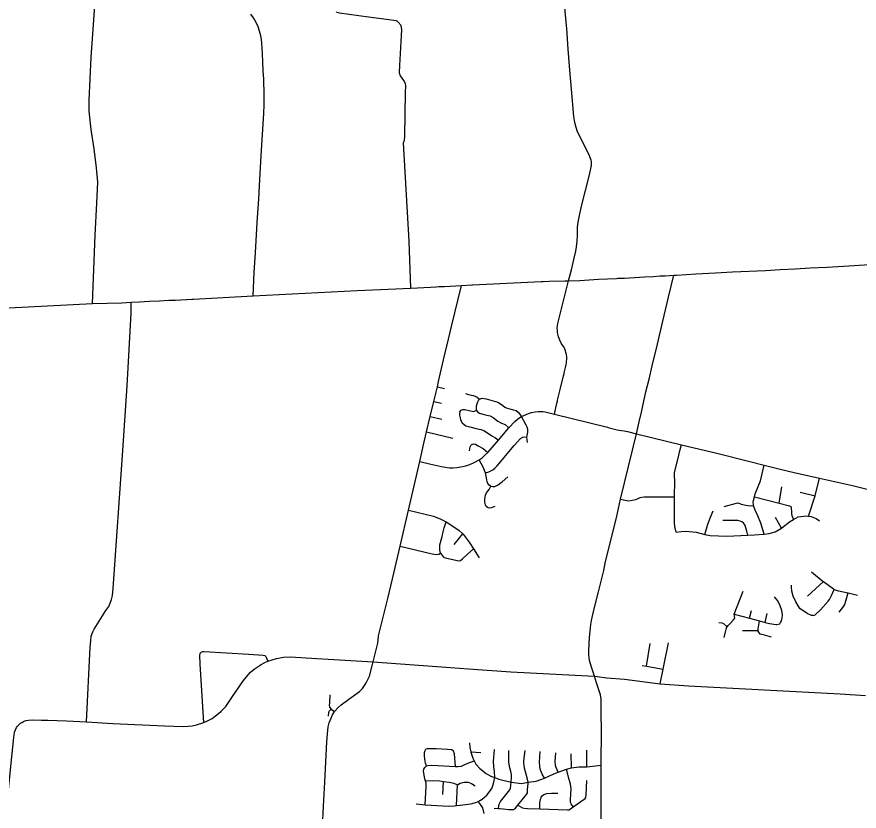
# Model space of a CAD drawing. Extents: x 1755200 to 1902939, y 644115 to 788070.
# Drawn here: x 1776912 to 1792682, y 701476 to 716346 of the extents above; entities that cross this region are included whole.
import ezdxf

# ---------------------------------------------------------------- set-up
doc = ezdxf.new("R2010")
doc.units = 0
for name, color, linetype in [('GM_X_City_Street', 7, 'Continuous'), ('GM_X_County_Road', 7, 'Continuous'), ('GM_X_Township_Road', 7, 'Continuous'), ('GM_X_US_Route', 7, 'Continuous')]:
    doc.layers.add(name, color=color, linetype=linetype)

msp = doc.modelspace()

# ---------------------------------------------------------------- linework, layer by layer
at = {"layer": 'GM_X_City_Street'}
for points in [[(1781517, 715501), (1781510, 715654), (1781496, 715852), (1781490, 715925), (1781480, 715988), (1781457, 716081), (1781432, 716160), (1781395, 716238), (1781345, 716326), (1781294, 716396)], [(1784287, 711268), (1784257, 712144), (1784154, 713990), (1784169, 714040), (1784177, 714106), (1784191, 714939), (1784196, 715048), (1784189, 715097), (1784160, 715152), (1784098, 715241), (1784082, 715270), (1784077, 715304), (1784083, 715438), (1784109, 715887), (1784118, 716104), (1784106, 716186), (1784052, 716249), (1784033, 716263), (1784011, 716269), (1783831, 716296), (1783496, 716342), (1782951, 716412), (1782905, 716430), (1782898, 716443)], [(1787640, 713729), (1787488, 714037), (1787411, 714192), (1787386, 714274), (1787360, 714371), (1787343, 714480), (1787294, 714990), (1787265, 715350), (1787234, 715741), (1787207, 716125), (1787195, 716249)], [(1781455, 713182), (1781488, 713748), (1781538, 714534), (1781542, 714696), (1781544, 714888), (1781533, 715178), (1781524, 715335), (1781517, 715501)], [(1785049, 710546), (1785235, 711317)], [(1787032, 710482), (1787030, 710515), (1787034, 710565), (1787040, 710606), (1787240, 711405)], [(1787183, 710093), (1787182, 710095), (1787169, 710128), (1787144, 710174), (1787104, 710239), (1787077, 710292), (1787065, 710324), (1787054, 710355), (1787044, 710385), (1787035, 710438), (1787032, 710477), (1787032, 710482)], [(1787160, 709680), (1787185, 709783), (1787197, 709838), (1787202, 709865), (1787206, 709896), (1787209, 709934), (1787209, 709954), (1787208, 709976), (1787201, 710026), (1787193, 710060), (1787183, 710093)], [(1787087, 709372), (1787092, 709392), (1787148, 709628)], [(1787148, 709628), (1787158, 709669), (1787160, 709680)], [(1784786, 709417), (1784917, 709391)], [(1785314, 709292), (1785371, 709277), (1785458, 709256), (1785492, 709247), (1785533, 709227), (1785572, 709187)], [(1787037, 709167), (1787087, 709372)], [(1784720, 709143), (1784865, 709115)], [(1785519, 708979), (1785521, 709062), (1785542, 709138), (1785554, 709163), (1785572, 709187), (1785623, 709208), (1785659, 709204), (1785696, 709194), (1785744, 709182), (1785915, 709135), (1785969, 709103), (1786013, 709067), (1786048, 709040), (1786089, 709021), (1786143, 709005), (1786204, 708991), (1786262, 708974), (1786295, 708943), (1786358, 708862)], [(1786977, 708910), (1787025, 709116)], [(1787025, 709116), (1787033, 709150), (1787037, 709167)], [(1784454, 708023), (1784640, 707979), (1784860, 707928), (1784931, 707915), (1785014, 707906), (1785073, 707905), (1785150, 707910), (1785225, 707919), (1785317, 707942), (1785393, 707967), (1785472, 708002), (1785566, 708055), (1785621, 708093), (1785666, 708132), (1785727, 708191), (1785927, 708419), (1786125, 708655), (1786234, 708771), (1786284, 708816), (1786312, 708836), (1786358, 708862), (1786403, 708885), (1786446, 708904), (1786490, 708922), (1786550, 708938), (1786616, 708951), (1786671, 708956), (1786710, 708958), (1786757, 708956), (1786804, 708949), (1786852, 708941), (1786977, 708910)], [(1785207, 708953), (1785202, 708920), (1785202, 708889), (1785209, 708839), (1785218, 708800), (1785247, 708748), (1785318, 708692), (1785392, 708671), (1785514, 708642), (1785596, 708622), (1785666, 708596), (1785807, 708501), (1785873, 708464), (1785927, 708419)], [(1785207, 708953), (1785229, 708981), (1785265, 708996), (1785302, 708995), (1785407, 708968), (1785465, 708959), (1785494, 708969), (1785519, 708979), (1785545, 708945), (1785575, 708926), (1785638, 708910), (1785714, 708892), (1785771, 708876), (1785831, 708846), (1785917, 708777), (1785988, 708739), (1786054, 708712), (1786125, 708655)], [(1786977, 708910), (1787310, 708825), (1787970, 708662), (1788000, 708654)], [(1784652, 708862), (1784871, 708814)], [(1786471, 708379), (1786462, 708475), (1786482, 708569), (1786480, 708623), (1786467, 708666), (1786446, 708704), (1786358, 708862)], [(1787684, 705101), (1787723, 705262), (1787800, 705581), (1787899, 705984), (1787936, 706152), (1788137, 706970), (1788214, 707314), (1788515, 708542), (1788565, 708767)], [(1788000, 708654), (1788149, 708617), (1788227, 708601), (1788281, 708596), (1788342, 708586), (1788515, 708542)], [(1784582, 708575), (1785076, 708457)], [(1785686, 707809), (1785750, 707829), (1785821, 707863), (1785859, 707895), (1785906, 707943), (1786225, 708319), (1786344, 708451), (1786379, 708478), (1786413, 708483), (1786462, 708475)], [(1788515, 708542), (1789354, 708333), (1790016, 708175), (1790633, 708023), (1790901, 707956), (1791177, 707887), (1791463, 707818), (1791938, 707710), (1792555, 707570), (1792909, 707485), (1793091, 707442), (1793349, 707379), (1793470, 707354), (1794021, 707229), (1794980, 707005), (1794985, 707004)], [(1783855, 705455), (1783920, 705718), (1784088, 706438), (1784243, 707109), (1784454, 708023), (1784538, 708387)], [(1785385, 708221), (1785393, 708261), (1785398, 708294), (1785409, 708320), (1785430, 708341), (1785467, 708353), (1785500, 708345), (1785552, 708318), (1785641, 708264), (1785727, 708191)], [(1789254, 706696), (1789231, 706806), (1789222, 706874), (1789226, 707359), (1789229, 707662), (1789226, 707751), (1789228, 707814), (1789279, 708036), (1789330, 708249), (1789354, 708333)], [(1785787, 707557), (1785757, 707579), (1785728, 707611), (1785715, 707639), (1785709, 707677), (1785700, 707745), (1785686, 707809), (1785670, 707853), (1785645, 707913), (1785566, 708055)], [(1790907, 706664), (1790842, 706866), (1790786, 707007), (1790737, 707108), (1790708, 707177), (1790704, 707199), (1790702, 707211), (1790697, 707259), (1790706, 707293), (1790721, 707358), (1790735, 707415), (1790835, 707658), (1790901, 707956)], [(1785787, 707557), (1785824, 707554), (1785859, 707556), (1785912, 707578), (1785998, 707638), (1786105, 707732)], [(1791734, 706998), (1791861, 707379), (1791938, 707710)], [(1785862, 707180), (1785790, 707153), (1785755, 707149), (1785725, 707161), (1785700, 707180), (1785687, 707212), (1785674, 707262), (1785672, 707318), (1785688, 707393), (1785708, 707434), (1785756, 707497), (1785787, 707557)], [(1791186, 707239), (1791236, 707549)], [(1788214, 707314), (1788304, 707298), (1788363, 707287), (1788433, 707295), (1788501, 707312), (1788545, 707330), (1788582, 707346), (1788614, 707353), (1788657, 707359), (1788921, 707359), (1789226, 707359)], [(1790721, 707358), (1791186, 707239), (1791379, 707190), (1791405, 707179), (1791409, 707165), (1791416, 707069), (1791413, 707039), (1791425, 707009), (1791455, 706937)], [(1791577, 707445), (1791861, 707379)], [(1790153, 707182), (1790386, 707243), (1790420, 707245), (1790474, 707224), (1790558, 707203), (1790602, 707196), (1790658, 707193), (1790704, 707199)], [(1784243, 707109), (1784712, 706998), (1784853, 706945), (1784947, 706892), (1785018, 706851), (1785195, 706730), (1785263, 706668), (1785270, 706661), (1785380, 706513), (1785459, 706389), (1785570, 706216)], [(1789792, 706657), (1789850, 706847), (1789898, 706981), (1789947, 707095)], [(1784846, 706306), (1784833, 706370), (1784830, 706418), (1784834, 706461), (1784873, 706618), (1784894, 706706), (1784911, 706780), (1784947, 706892)], [(1789254, 706696), (1789351, 706713), (1789425, 706717), (1789503, 706714), (1789633, 706698), (1789792, 706657), (1789891, 706638), (1790205, 706622), (1790597, 706641), (1790725, 706647), (1790907, 706664), (1790996, 706672), (1791110, 706708), (1791228, 706772), (1791235, 706777), (1791377, 706893), (1791455, 706937), (1791539, 706985), (1791694, 707005), (1791734, 706998), (1791783, 706990), (1791879, 706957), (1791941, 706910)], [(1790597, 706641), (1790581, 706717), (1790551, 706824), (1790519, 706872), (1790488, 706891), (1790456, 706907), (1790412, 706920), (1790328, 706919), (1790131, 706916)], [(1791228, 706772), (1791118, 706973)], [(1785097, 706465), (1785263, 706668)], [(1784088, 706438), (1784690, 706295), (1784764, 706279), (1784812, 706284), (1784846, 706306)], [(1784846, 706306), (1784903, 706231), (1784931, 706217), (1785185, 706163), (1785217, 706171), (1785258, 706200), (1785343, 706279), (1785459, 706389)], [(1791793, 705955), (1792011, 705778), (1792015, 705775), (1792200, 705637), (1792212, 705628), (1792227, 705618), (1792293, 705601), (1792477, 705560), (1792649, 705520)], [(1791713, 705501), (1792015, 705775)], [(1790155, 704728), (1790199, 704905), (1790213, 704928), (1790229, 704954), (1790275, 704998), (1790326, 705049), (1790357, 705087), (1790343, 705162), (1790512, 705592)], [(1791820, 705136), (1791788, 705137), (1791706, 705178), (1791571, 705272), (1791497, 705395), (1791448, 705500), (1791423, 705591), (1791416, 705667), (1791417, 705709)], [(1791820, 705136), (1791838, 705144), (1791856, 705152), (1791956, 705245), (1792102, 705405), (1792129, 705439), (1792166, 705511), (1792212, 705628)], [(1791197, 704984), (1791211, 705006), (1791227, 705036), (1791240, 705086), (1791247, 705154), (1791232, 705232), (1791203, 705321), (1791158, 705412), (1791097, 705491)], [(1792310, 705200), (1792394, 705311), (1792412, 705345), (1792427, 705391), (1792477, 705560)], [(1790343, 705162), (1790632, 705087), (1790817, 705038), (1790924, 705010), (1791006, 704989), (1791128, 704969), (1791142, 704969), (1791197, 704984)], [(1790632, 705087), (1790667, 705232)], [(1790924, 705010), (1790963, 705178)], [(1787727, 704005), (1787663, 704191), (1787634, 704294), (1787627, 704356), (1787624, 704398), (1787623, 704486), (1787636, 704727), (1787651, 704905), (1787658, 704972), (1787670, 705042), (1787684, 705101)], [(1790054, 705005), (1790111, 705002), (1790142, 704986), (1790213, 704928)], [(1791044, 704735), (1790909, 704772), (1790832, 704789), (1790817, 704805), (1790793, 704843), (1790793, 704858), (1790794, 704888), (1790817, 705038)], [(1790499, 704859), (1790793, 704858)], [(1788701, 704190), (1788771, 704613)], [(1788959, 703862), (1789013, 704133), (1789112, 704625)], [(1780737, 703350), (1780757, 703367), (1780824, 703436), (1780926, 703583), (1781033, 703743), (1781155, 703921), (1781211, 703993), (1781285, 704076), (1781354, 704136), (1781484, 704221), (1781557, 704259), (1781613, 704284), (1781775, 704333), (1781906, 704361), (1782028, 704367), (1782527, 704336)], [(1781254, 704413), (1781526, 704397), (1781554, 704388), (1781571, 704373), (1781613, 704284)], [(1783452, 703876), (1783480, 703925), (1783516, 704002), (1783572, 704221)], [(1788621, 704204), (1788701, 704190), (1789013, 704133)], [(1785367, 704138), (1785369, 704138), (1786158, 704082), (1787727, 704005), (1787779, 703998)], [(1782710, 702650), (1782717, 702781), (1782728, 702926), (1782743, 703056), (1782761, 703132), (1782788, 703201), (1782824, 703276), (1782860, 703339), (1782929, 703415), (1782985, 703467), (1783125, 703571), (1783326, 703716), (1783383, 703775), (1783434, 703844), (1783452, 703876)], [(1787855, 703286), (1787854, 703495), (1787849, 703571), (1787837, 703651), (1787816, 703731), (1787766, 703880), (1787727, 704005)], [(1787779, 703998), (1787960, 703973), (1788286, 703945), (1788959, 703862), (1789488, 703824), (1792326, 703669), (1792799, 703642)], [(1782763, 703500), (1782763, 703499), (1782759, 703463), (1782765, 703424), (1782797, 703386), (1782860, 703339)], [(1787860, 699018), (1787858, 699597), (1787860, 700358), (1787857, 700738), (1787852, 701242), (1787854, 701665), (1787855, 702336), (1787857, 703006), (1787855, 703286)], [(1785388, 702757), (1785391, 702669), (1785410, 702587), (1785412, 702577), (1785449, 702466), (1785475, 702418), (1785507, 702357), (1785580, 702272), (1785697, 702180), (1785787, 702133), (1785863, 702103), (1785934, 702074), (1786166, 702021), (1786358, 701993), (1786484, 702017), (1786635, 702035), (1786789, 702094), (1786968, 702177), (1787044, 702206), (1787203, 702263), (1787295, 702286), (1787436, 702303), (1787585, 702306), (1787855, 702336)], [(1784579, 702325), (1784562, 702377), (1784548, 702446), (1784543, 702516), (1784546, 702572), (1784555, 702614), (1784571, 702634)], [(1785126, 702313), (1785103, 702547), (1785086, 702599), (1785056, 702621), (1784972, 702629), (1784770, 702641), (1784595, 702640), (1784571, 702634)], [(1785863, 702103), (1785856, 702220), (1785841, 702304), (1785837, 702411), (1785840, 702483), (1785854, 702629)], [(1786159, 701955), (1786159, 701956), (1786161, 701967), (1786166, 702021), (1786173, 702105), (1786172, 702155), (1786164, 702196), (1786141, 702288), (1786125, 702391), (1786122, 702461), (1786124, 702613)], [(1786483, 701991), (1786484, 702017), (1786473, 702075), (1786437, 702212), (1786418, 702279), (1786409, 702337), (1786405, 702377), (1786402, 702415), (1786426, 702609)], [(1786789, 702094), (1786747, 702170), (1786712, 702263), (1786701, 702317), (1786700, 702391), (1786711, 702591)], [(1787585, 702306), (1787583, 702618)], [(1785410, 702587), (1785600, 702574)], [(1787044, 702206), (1787009, 702291), (1786996, 702333), (1786993, 702405), (1787005, 702565)], [(1787295, 702286), (1787289, 702548)], [(1784559, 701597), (1784578, 701942), (1784574, 702002), (1784563, 702044), (1784553, 702081), (1784527, 702224), (1784534, 702262), (1784550, 702293), (1784579, 702325)], [(1784579, 702325), (1784609, 702331), (1784681, 702334), (1785126, 702313), (1785166, 702311), (1785234, 702318), (1785288, 702340), (1785357, 702371), (1785475, 702418)], [(1787330, 701557), (1787288, 701611), (1787281, 701639), (1787278, 701694), (1787283, 701794), (1787288, 701902), (1787275, 701980), (1787253, 702067), (1787203, 702263)], [(1782635, 701183), (1782651, 701570), (1782676, 702021)], [(1784387, 701610), (1784559, 701597), (1784887, 701573), (1785001, 701572), (1785108, 701576), (1785144, 701580), (1785210, 701587), (1785411, 701610), (1785525, 701645), (1785551, 701659), (1785626, 701700), (1785714, 701777), (1785773, 701858), (1785810, 701914), (1785839, 701994), (1785863, 702103)], [(1784563, 702044), (1784707, 702049), (1784830, 702041), (1784898, 702033), (1785008, 702021), (1785093, 701997), (1785165, 701966)], [(1784888, 701790), (1784898, 702033)], [(1785144, 701580), (1785165, 701966)], [(1785165, 701966), (1785210, 701998), (1785288, 702021), (1785360, 702020), (1785422, 701995), (1785494, 701950)], [(1785955, 701523), (1785956, 701523), (1786019, 701516), (1786125, 701509), (1786193, 701506), (1786213, 701507), (1786247, 701533), (1786293, 701588), (1786455, 701787), (1786472, 701821), (1786475, 701881), (1786483, 701991), (1786483, 701991)], [(1787330, 701557), (1787552, 701710), (1787567, 701732), (1787573, 701784), (1787585, 702052)], [(1785929, 701526), (1785935, 701577), (1785944, 701605), (1785970, 701657), (1786140, 701877), (1786152, 701909), (1786159, 701955)], [(1786704, 701517), (1786706, 701631), (1786716, 701691), (1786729, 701735), (1786745, 701761), (1786778, 701789), (1786836, 701806), (1786925, 701813), (1787041, 701811)], [(1785663, 701434), (1785634, 701537), (1785581, 701622), (1785551, 701659)], [(1785851, 701534), (1785929, 701526), (1785955, 701523)], [(1786293, 701588), (1786380, 701539), (1786410, 701531), (1786470, 701526), (1786704, 701517), (1787219, 701498), (1787245, 701498), (1787279, 701517), (1787330, 701557)]]:
    msp.add_lwpolyline(points, dxfattribs=at)
at = {"layer": 'GM_X_County_Road'}
for points in [[(1787195, 716249), (1787089, 717411), (1787053, 717569), (1787002, 717704), (1786965, 717790), (1786881, 717920), (1786742, 718112), (1786597, 718293), (1786518, 718417), (1786476, 718502), (1786436, 718596), (1786382, 718773), (1786377, 718800)], [(1778328, 710978), (1778377, 712260), (1778410, 712855), (1778426, 713251), (1778403, 713518), (1778357, 713873), (1778305, 714235), (1778267, 714578), (1778265, 714786), (1778304, 715585), (1778382, 716739), (1778383, 716752)], [(1787240, 711405), (1787296, 711607), (1787346, 711831), (1787379, 711960), (1787391, 712043), (1787405, 712147), (1787411, 712259), (1787409, 712411), (1787421, 712504), (1787445, 712626), (1787490, 712825), (1787626, 713365), (1787669, 713565), (1787669, 713636), (1787664, 713665), (1787655, 713695), (1787641, 713727), (1787640, 713729)], [(1781338, 711126), (1781357, 711559), (1781380, 711930), (1781413, 712499), (1781441, 712942), (1781455, 713182)], [(1788565, 708767), (1788605, 708943), (1788687, 709324), (1788748, 709562), (1788810, 709815), (1788905, 710221), (1789007, 710651), (1789115, 711099), (1789210, 711507)], [(1778217, 703150), (1778284, 704546), (1778294, 704667), (1778306, 704753), (1778332, 704830), (1778358, 704883), (1778580, 705231), (1778632, 705307), (1778662, 705369), (1778684, 705438), (1778703, 705516), (1778713, 705641), (1778899, 708229), (1778976, 709441), (1779055, 710801), (1779050, 711004)], [(1784963, 710187), (1784967, 710205), (1785049, 710546)], [(1784809, 709517), (1784903, 709928), (1784963, 710187)], [(1784538, 708387), (1784582, 708575), (1784652, 708862), (1784720, 709143), (1784786, 709417), (1784809, 709517)], [(1783680, 704737), (1783682, 704760), (1783732, 704957), (1783855, 705455)], [(1783572, 704221), (1783585, 704272), (1783671, 704620), (1783680, 704737)], [(1782527, 704336), (1782844, 704317)], [(1782844, 704317), (1783585, 704272)], [(1783585, 704272), (1785032, 704162), (1785367, 704138)], [(1778217, 703150), (1778707, 703117), (1779677, 703072), (1780034, 703060), (1780117, 703064), (1780193, 703073), (1780276, 703092), (1780412, 703137), (1780483, 703167), (1780567, 703213), (1780631, 703259), (1780689, 703305), (1780737, 703350)], [(1776685, 701171), (1776719, 701507), (1776818, 702492), (1776856, 702853), (1776869, 702957), (1776884, 703001), (1776904, 703039), (1776926, 703068), (1776954, 703101), (1776979, 703122), (1777002, 703137), (1777038, 703156), (1777081, 703171), (1777131, 703182), (1777204, 703183), (1777371, 703181)], [(1777371, 703181), (1777491, 703179), (1777842, 703168), (1778217, 703150)], [(1782676, 702021), (1782710, 702650)]]:
    msp.add_lwpolyline(points, dxfattribs=at)
at = {"layer": 'GM_X_Township_Road'}
for points in [[(1780412, 703137), (1780345, 704225), (1780336, 704395), (1780342, 704422), (1780350, 704438), (1780364, 704449), (1780375, 704458), (1780392, 704462), (1780416, 704463), (1781254, 704413)], [(1782772, 703653), (1782763, 703500)], [(1782749, 703257), (1782752, 703325), (1782760, 703345), (1782797, 703386)]]:
    msp.add_lwpolyline(points, dxfattribs=at)
at = {"layer": 'GM_X_US_Route'}
for points in [[(1792592, 711694), (1793645, 711758), (1793765, 711765)], [(1789627, 711533), (1789994, 711556), (1790312, 711575), (1790926, 711598), (1791204, 711618), (1791486, 711629), (1791765, 711645), (1792082, 711662), (1792592, 711694)], [(1787187, 711404), (1787240, 711405), (1787454, 711411), (1787804, 711437), (1788139, 711450), (1788162, 711451), (1788291, 711456), (1788567, 711471), (1788664, 711477), (1788826, 711487), (1788959, 711495), (1789050, 711499)], [(1789050, 711499), (1789210, 711507), (1789262, 711510)], [(1789262, 711510), (1789627, 711533)], [(1783866, 711248), (1784287, 711268), (1784656, 711287)], [(1784656, 711287), (1784761, 711292)], [(1784761, 711292), (1784814, 711295)], [(1784814, 711295), (1784891, 711299), (1784919, 711300)], [(1784919, 711300), (1785235, 711317)], [(1785235, 711317), (1785433, 711326), (1785446, 711327)], [(1785446, 711327), (1786738, 711392), (1786765, 711393)], [(1786765, 711393), (1786877, 711399), (1787173, 711404), (1787187, 711404)], [(1780218, 711062), (1781338, 711126)], [(1781338, 711126), (1783286, 711220)], [(1783286, 711220), (1783866, 711248)], [(1764674, 710320), (1767277, 710453), (1770437, 710588), (1771611, 710654), (1771683, 710653), (1772818, 710706), (1773553, 710745), (1774058, 710769), (1776274, 710876), (1778328, 710978)], [(1778328, 710978), (1778880, 710991), (1779050, 711004)], [(1779050, 711004), (1779211, 711012), (1779293, 711016)], [(1779293, 711016), (1779397, 711021), (1779583, 711029), (1779755, 711040), (1779881, 711045), (1780191, 711060), (1780218, 711062)]]:
    msp.add_lwpolyline(points, dxfattribs=at)

doc.saveas('drawing.dxf')
